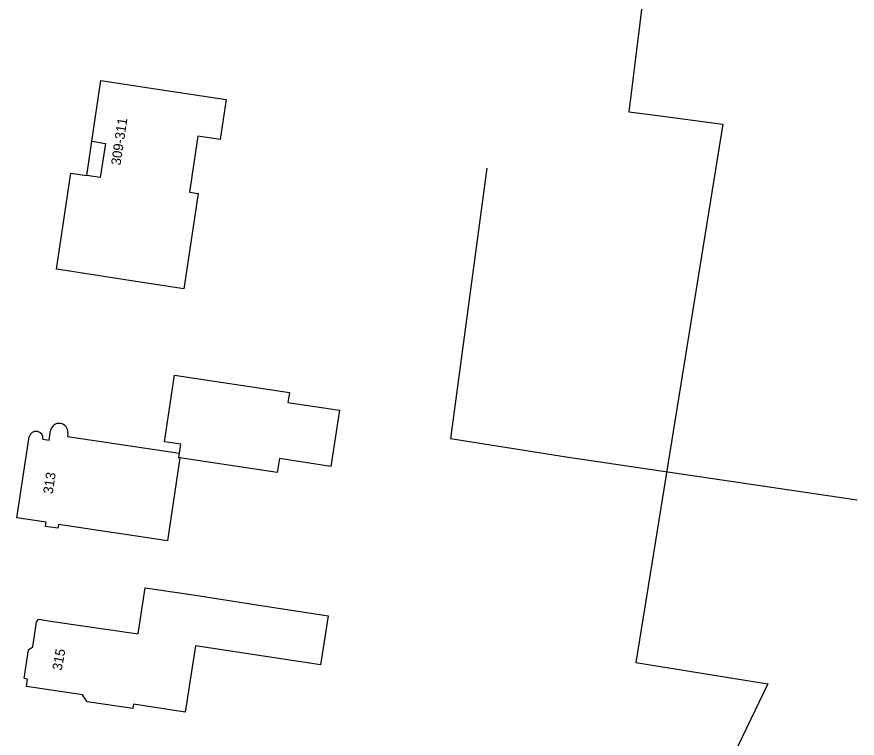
# Model space of a CAD drawing. Extents: x 161486 to 162249, y 379484 to 380829.
# Drawn here: x 161622.9 to 161709.5, y 380168.9 to 380243.2 of the extents above; entities that cross this region are included whole.
import ezdxf

# ---------------------------------------------------------------- set-up
doc = ezdxf.new("R2010")
doc.units = 0
for name, color, linetype in [('IMGEO_Erf', 7, 'Continuous'), ('IMGEO_Gemengd_bos', 7, 'Continuous'), ('IMGEO_Hek', 7, 'Continuous'), ('IMGEO_Pand', 7, 'Continuous'), ('IMGEO_Pand_nummerreeks', 7, 'Continuous')]:
    doc.layers.add(name, color=color, linetype=linetype)

msp = doc.modelspace()

# ---------------------------------------------------------------- linework, layer by layer
at = {"layer": 'IMGEO_Erf'}
msp.add_lwpolyline([(161630.17, 380226.81), (161630.658, 380230.334)], dxfattribs=at)
at = {"layer": 'IMGEO_Gemengd_bos'}
msp.add_lwpolyline([(161699.96, 380351.452), (161698.403, 380342.353), (161685.342, 380261.452), (161689.432, 380260.789), (161686.003, 380233.366), (161688.203, 380233.083), (161695.69, 380232.106), (161686.731, 380176.657), (161700.345, 380174.454), (161695.053, 380163.494), (161691.562, 380157.011), (161687.735, 380149.288), (161685.852, 380145.07), (161680.618, 380132.459), (161676.367, 380123.259), (161674.411, 380117.455), (161672.458, 380109.598)], dxfattribs=at)
at = {"layer": 'IMGEO_Hek'}
msp.add_lwpolyline([(161671.388, 380227.549), (161667.652, 380199.744), (161679.572, 380197.847), (161709.548, 380193.424)], dxfattribs=at)
at = {"layer": 'IMGEO_Pand'}
for points in [[(161630.658, 380230.334), (161631.603, 380236.6), (161636.548, 380235.854), (161644.527, 380234.65), (161643.903, 380230.516), (161641.596, 380230.864), (161640.726, 380225.096), (161641.636, 380224.959), (161640.154, 380215.142), (161635.668, 380215.819), (161627.71, 380217.05), (161627.021, 380217.154), (161628.515, 380227.06), (161630.17, 380226.81)], [(161630.658, 380230.334), (161632.067, 380230.122), (161631.536, 380226.604), (161630.17, 380226.81)], [(161639.705, 380198.201), (161639.847, 380199.145), (161638.173, 380199.397), (161639.209, 380206.258), (161651.034, 380204.474), (161650.877, 380203.436), (161656.184, 380202.635), (161655.312, 380196.856), (161650.005, 380197.657), (161649.787, 380196.212), (161639.751, 380197.727)], [(161625.638, 380199.648), (161626.264, 380199.55), (161626.41, 380200.545)], [(161628.209, 380200.29), (161628.159, 380199.939), (161639.705, 380198.201)], [(161639.751, 380197.727), (161638.461, 380189.177), (161627.228, 380190.872), (161627.169, 380190.482), (161625.886, 380190.676), (161625.952, 380191.112), (161622.943, 380191.566), (161624.229, 380199.912)], [(161639.751, 380197.727), (161639.636, 380197.744), (161639.705, 380198.201)], [(161641.107, 380183.614), (161647.671, 380182.609), (161655.026, 380181.483), (161654.249, 380176.41), (161641.351, 380178.385), (161640.303, 380171.54), (161634.98, 380172.355), (161634.913, 380171.91), (161630.186, 380172.623), (161629.703, 380173.314), (161623.931, 380174.184), (161624.048, 380174.956), (161623.714, 380175.006), (161624.159, 380177.957), (161624.598, 380178.28), (161624.989, 380180.849), (161625.206, 380181.107), (161626.671, 380180.895), (161635.447, 380179.622), (161636.162, 380184.36), (161641.107, 380183.614)]]:
    msp.add_lwpolyline(points, dxfattribs=at)
for centre, radius, start, end in [((161627.303, 380200.374), 0.91, 354.67148, 169.19318), ((161624.928, 380199.751), 0.717, 351.75553, 167.01989)]:
    msp.add_arc(centre, radius, start, end, dxfattribs=at)

# ---------------------------------------------------------------- texts
at = {"layer": 'IMGEO_Pand_nummerreeks'}
for s, rotation, p in [('309-311', 81.62596, (161633.628, 380227.818)), ('313', 81.23969, (161626.632, 380193.967)), ('315', 79.56484, (161627.561, 380175.785))]:
    msp.add_text(s, height=1, rotation=rotation, dxfattribs=at).set_placement(p)

doc.saveas('drawing.dxf')
